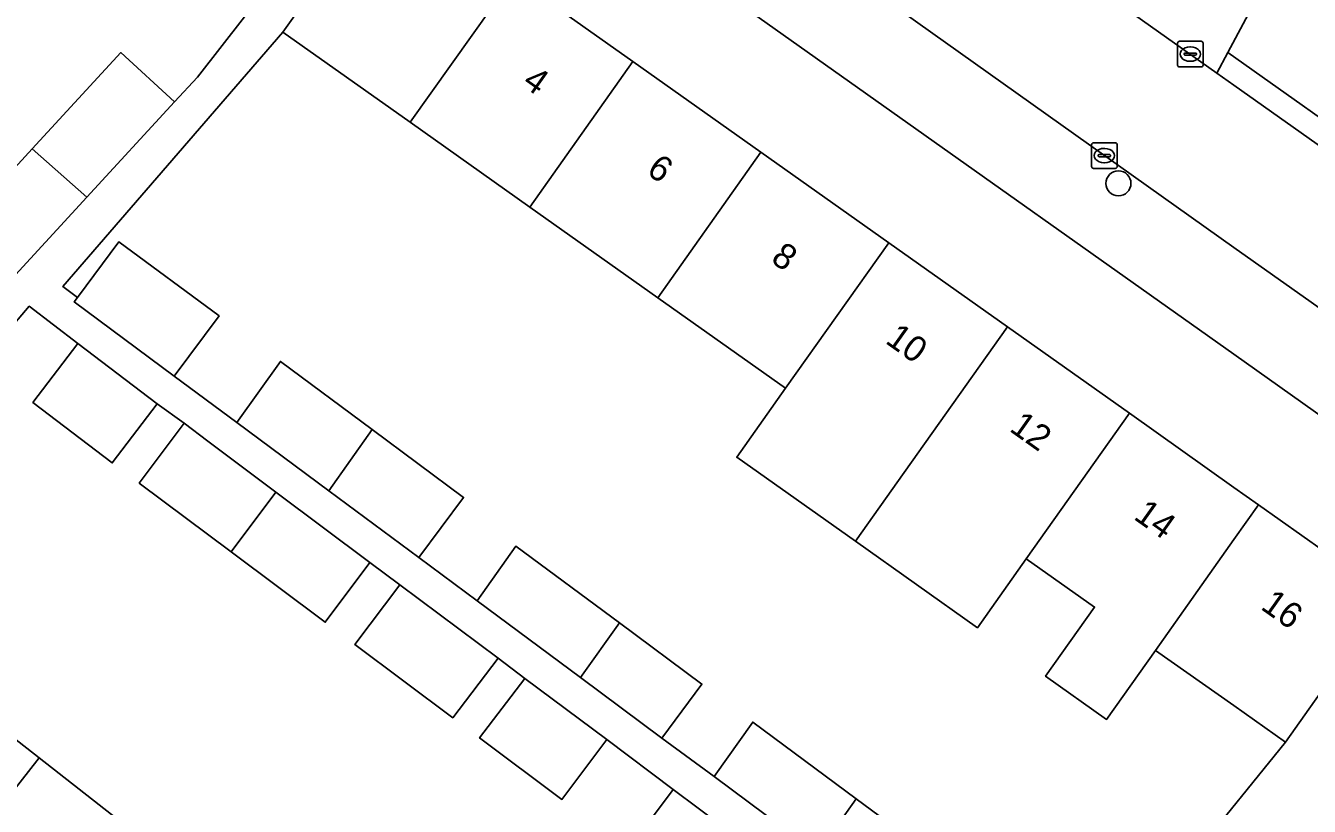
# Model space of a CAD drawing. Extents: x 162803 to 163818, y 381639 to 382475.
# Drawn here: x 162952.8 to 163002.9, y 382007.2 to 382037.7 of the extents above; entities that cross this region are included whole.
import ezdxf

# ---------------------------------------------------------------- set-up
doc = ezdxf.new("R2010")
doc.units = 0
for name, color, linetype in [('IMGEO_Boom', 7, 'Continuous'), ('IMGEO_Erf', 7, 'Continuous'), ('IMGEO_Kolk', 7, 'Continuous'), ('IMGEO_Pand', 7, 'Continuous'), ('IMGEO_Pand_nummerreeks', 7, 'Continuous'), ('IMGEO_Rijbaan_lokaal_open', 7, 'Continuous'), ('IMGEO_Voetpad_gesloten', 7, 'Continuous'), ('IMGEO_Voetpad_open', 7, 'Continuous')]:
    doc.layers.add(name, color=color, linetype=linetype)

msp = doc.modelspace()

# ---------------------------------------------------------------- linework, layer by layer
at = {"layer": 'IMGEO_Boom'}
msp.add_circle((162995.489, 382031.585), 0.489, dxfattribs=at)
at = {"layer": 'IMGEO_Erf'}
for points in [[(162958.614, 382034.766), (162959.507, 382035.735), (162963.96, 382041.461), (162959.584, 382044.562), (162961.318, 382047.008), (162961.57, 382046.829), (162963.835, 382050.026), (162967.902, 382047.144), (162967.96, 382047.103), (162968.205, 382047.449), (162964.058, 382050.389), (162959.047, 382053.976), (162954.036, 382048.329), (162953.503, 382048.802), (162949.504, 382044.283), (162949.355, 382044.115), (162945.432, 382039.695), (162941.189, 382034.913), (162937.377, 382030.619), (162933.576, 382026.335), (162932.914, 382025.589), (162929.595, 382021.849)], [(162998.404, 382005.3), (163002.012, 382009.756), (163000, 382011.18), (162996.934, 382013.338), (162995.023, 382010.641), (162992.642, 382012.329), (162994.553, 382015.026), (162991.888, 382016.915), (162989.98, 382014.223), (162985.215, 382017.6), (162980.58, 382020.884), (162982.488, 382023.576), (162977.492, 382027.118), (162972.494, 382030.66), (162967.82, 382033.973), (162962.847, 382037.497), (162954.251, 382027.554), (162954.826, 382027.127), (162956.442, 382029.305), (162960.351, 382026.405), (162958.604, 382024.05), (162961.051, 382022.235), (162962.747, 382024.627), (162966.333, 382021.966), (162969.905, 382019.315), (162968.158, 382016.961), (162970.431, 382015.273), (162971.948, 382017.413), (162975.993, 382014.411), (162979.218, 382012.018), (162977.656, 382009.912), (162979.689, 382008.403), (162981.201, 382010.536), (162985.242, 382007.538), (162988.637, 382005.018)], [(162929.716, 382019.448), (162936.109, 382014.006), (162936.53, 382013.648), (162940.612, 382018.249), (162942.565, 382016.517), (162950.853, 382026.339), (162952.397, 382028.016), (162950.305, 382029.943), (162953.056, 382032.93), (162956.522, 382036.693), (162958.614, 382034.766)], [(162976.349, 382005.565), (162978.099, 382007.902), (162975.499, 382009.848), (162973.75, 382007.511), (162970.532, 382009.919), (162972.303, 382012.24), (162971.253, 382013.027), (162969.481, 382010.706), (162965.66, 382013.566), (162967.409, 382015.903), (162966.248, 382016.773), (162964.499, 382014.435), (162960.826, 382017.184), (162958.161, 382019.179), (162957.237, 382019.871), (162958.986, 382022.209), (162957.937, 382022.967), (162956.179, 382020.663), (162953.081, 382023.027), (162954.839, 382025.332), (162952.939, 382026.783), (162944.094, 382016.355)], [(162948.636, 382012.802), (162953.325, 382009.134), (162958.01, 382005.47)]]:
    msp.add_lwpolyline(points, dxfattribs=at)
msp.add_lwpolyline([(162969.337, 382046.646), (162966.877, 382043.183), (162971.85, 382039.659), (162976.524, 382036.346), (162981.522, 382032.804), (162986.518, 382029.263), (162991.153, 382025.978), (162995.918, 382022.601), (163000, 382019.705), (163000.963, 382019.023), (163006.032, 382015.435), (163008.484, 382018.885), (163000, 382024.908)], close=True, dxfattribs=at)
at = {"layer": 'IMGEO_Kolk'}
for p, q in [((162997.795, 382036.209), (162997.795, 382037.061)), ((162997.87, 382037.135), (162998.722, 382037.135)), ((162998.283, 382036.915), (162998.308, 382036.915)), ((162998.796, 382037.061), (162998.796, 382036.209)), ((162998.054, 382036.629), (162998.054, 382036.641)), ((162998.492, 382036.592), (162998.094, 382036.592)), ((162998.097, 382036.678), (162998.495, 382036.678)), ((162998.306, 382036.355), (162998.281, 382036.355)), ((162998.538, 382036.641), (162998.538, 382036.629)), ((162998.722, 382036.135), (162997.87, 382036.135)), ((162994.438, 382032.244), (162994.438, 382033.096)), ((162994.513, 382033.17), (162995.365, 382033.17)), ((162994.926, 382032.95), (162994.951, 382032.95)), ((162995.439, 382033.096), (162995.439, 382032.244)), ((162994.697, 382032.664), (162994.697, 382032.676)), ((162995.135, 382032.627), (162994.737, 382032.627)), ((162994.74, 382032.713), (162995.138, 382032.713)), ((162994.949, 382032.39), (162994.924, 382032.39)), ((162995.181, 382032.676), (162995.181, 382032.664)), ((162995.365, 382032.17), (162994.513, 382032.17))]:
    msp.add_line(p, q, dxfattribs=at)
for points in [[(162997.795, 382036.209), (162997.795, 382037.061)], [(162997.87, 382037.135), (162998.722, 382037.135)], [(162998.796, 382037.061), (162998.796, 382036.209)], [(162998.722, 382036.135), (162997.87, 382036.135)], [(162994.438, 382032.244), (162994.438, 382033.096)], [(162994.513, 382033.17), (162995.365, 382033.17)], [(162995.439, 382033.096), (162995.439, 382032.244)], [(162995.365, 382032.17), (162994.513, 382032.17)]]:
    msp.add_lwpolyline(points, dxfattribs=at)
for centre, radius, start, end in [((162997.872, 382037.059), 0.0765, 91.552, 178.448), ((162997.872, 382037.059), 0.0765, 91.552, 178.448), ((162998.72, 382037.059), 0.0765, 1.552, 88.448), ((162998.72, 382037.059), 0.0765, 1.552, 88.448), ((162998.094, 382036.638), 0.0403, 85.8775, 175.7526), ((162998.091, 382036.628), 0.0366, 178.938, 274.7102), ((162998.495, 382036.635), 0.043, 264.8664, 352.4533), ((162998.499, 382036.64), 0.0386, 1.7309, 96.639), ((162997.872, 382036.211), 0.0765, 181.552, 268.448), ((162997.872, 382036.211), 0.0765, 181.552, 268.448), ((162998.72, 382036.211), 0.0765, 271.552, 358.448), ((162998.72, 382036.211), 0.0765, 271.552, 358.448), ((162994.515, 382033.094), 0.0765, 91.552, 178.448), ((162994.515, 382033.094), 0.0765, 91.552, 178.448), ((162995.363, 382033.094), 0.0765, 1.552, 88.448), ((162995.363, 382033.094), 0.0765, 1.552, 88.448), ((162994.515, 382032.246), 0.0765, 181.552, 268.448), ((162994.515, 382032.246), 0.0765, 181.552, 268.448), ((162994.737, 382032.673), 0.0403, 85.8775, 175.7526), ((162994.734, 382032.663), 0.0366, 178.938, 274.7102), ((162995.138, 382032.67), 0.043, 264.8664, 352.4533), ((162995.142, 382032.675), 0.0386, 1.7309, 96.639), ((162995.363, 382032.246), 0.0765, 271.552, 358.448), ((162995.363, 382032.246), 0.0765, 271.552, 358.448)]:
    msp.add_arc(centre, radius, start, end, dxfattribs=at)
for centre, major_axis, ratio, start_param, end_param in [((162998.282, 382036.635), (-0.387, 0.002), 0.722429, 4.712389, 7.853982), ((162998.307, 382036.635), (-0.39, 0.002), 0.717154, 1.570796, 4.712389), ((162994.925, 382032.67), (-0.387, 0.002), 0.722429, 4.712389, 7.853982), ((162994.95, 382032.67), (-0.39, 0.002), 0.717154, 1.570796, 4.712389)]:
    msp.add_ellipse(centre, major_axis=major_axis, ratio=ratio, start_param=start_param, end_param=end_param, dxfattribs=at)
at = {"layer": 'IMGEO_Pand'}
for points in [[(162971.85, 382039.659), (162966.877, 382043.183), (162963.986, 382039.104), (162962.847, 382037.497), (162967.82, 382033.973)], [(162971.85, 382039.659), (162967.82, 382033.973), (162972.494, 382030.66), (162976.524, 382036.346)], [(162958.614, 382034.766), (162956.522, 382036.693), (162953.056, 382032.93), (162955.185, 382031.042)], [(162981.522, 382032.804), (162976.524, 382036.346), (162972.494, 382030.66), (162977.492, 382027.118)], [(162955.185, 382031.042), (162953.056, 382032.93), (162950.305, 382029.943), (162952.397, 382028.016)], [(162986.518, 382029.263), (162981.522, 382032.804), (162977.492, 382027.118), (162982.488, 382023.576)], [(162954.826, 382027.127), (162954.695, 382026.951), (162958.604, 382024.05), (162960.351, 382026.405), (162956.442, 382029.305)], [(162991.153, 382025.978), (162986.518, 382029.263), (162982.488, 382023.576), (162980.58, 382020.884), (162985.215, 382017.6), (162987.123, 382020.292)], [(162995.918, 382022.601), (162991.153, 382025.978), (162987.123, 382020.292), (162985.215, 382017.6), (162989.98, 382014.223), (162991.888, 382016.915)], [(162954.839, 382025.332), (162953.081, 382023.027), (162956.179, 382020.663), (162957.937, 382022.967)], [(162961.051, 382022.235), (162964.637, 382019.574), (162966.333, 382021.966), (162962.747, 382024.627)], [(162958.986, 382022.209), (162957.237, 382019.871), (162958.161, 382019.179), (162960.826, 382017.184), (162962.576, 382019.521), (162959.911, 382021.516)], [(163000.963, 382019.023), (163000, 382019.705), (162995.918, 382022.601), (162991.888, 382016.915), (162994.553, 382015.026), (162992.642, 382012.329), (162995.023, 382010.641), (162996.934, 382013.338), (163000, 382017.664)], [(162966.333, 382021.966), (162964.637, 382019.574), (162968.158, 382016.961), (162969.905, 382019.315)], [(162962.576, 382019.521), (162960.826, 382017.184), (162964.499, 382014.435), (162966.248, 382016.773)], [(163000.963, 382019.023), (163000, 382017.664), (162996.934, 382013.338), (163000, 382011.18), (163002.012, 382009.756), (163003.144, 382011.355), (163006.032, 382015.435)], [(162970.431, 382015.273), (162974.477, 382012.271), (162975.993, 382014.411), (162971.948, 382017.413)], [(162967.409, 382015.903), (162965.66, 382013.566), (162969.481, 382010.706), (162971.253, 382013.027)], [(162975.993, 382014.411), (162974.477, 382012.271), (162977.656, 382009.912), (162979.218, 382012.018)], [(162949.047, 382003.664), (162953.325, 382009.134), (162948.636, 382012.802), (162944.358, 382007.332)], [(162972.303, 382012.24), (162970.532, 382009.919), (162973.75, 382007.511), (162975.499, 382009.848)], [(162979.689, 382008.403), (162983.73, 382005.405), (162985.242, 382007.538), (162981.201, 382010.536)], [(162949.047, 382003.664), (162953.732, 382000), (162958.01, 382005.47), (162953.325, 382009.134)], [(162978.099, 382007.902), (162976.349, 382005.565), (162977.319, 382004.839), (162979.668, 382003.08), (162981.418, 382005.418), (162979.069, 382007.176)], [(162985.242, 382007.538), (162983.73, 382005.405), (162987.08, 382002.919), (162988.637, 382005.018)]]:
    msp.add_lwpolyline(points, close=True, dxfattribs=at)
at = {"layer": 'IMGEO_Rijbaan_lokaal_open'}
for points in [[(163000, 382035.427), (162999.338, 382035.896), (162980.876, 382048.976), (162972.946, 382054.612), (162964.986, 382060.117), (162957.956, 382065.153), (162955.06, 382067.225), (162953.532, 382068.186), (162947.68, 382072.11), (162941.476, 382076.103), (162935.644, 382079.686), (162923.06, 382087.554), (162918.151, 382090.703), (162915.515, 382092.326), (162915.051, 382092.68)], [(162924.094, 382080.905), (162925.141, 382080.252), (162940.646, 382070.58), (162940.946, 382070.393), (162944.453, 382068.159), (162951.044, 382063.961), (162951.212, 382063.853), (162958.651, 382058.394), (162962.384, 382055.718), (162963.554, 382054.88), (162965.988, 382053.161), (162971.264, 382049.436), (162978.206, 382044.6), (162986.475, 382038.685), (163000, 382029.075), (163041.126, 382000), (163087.644, 381967.002), (163090.633, 381971.241), (163086.515, 381974.156), (163077.734, 381980.369), (163049.995, 382000), (163031.46, 382013.134), (163017.878, 382022.758), (163000, 382035.427)]]:
    msp.add_lwpolyline(points, dxfattribs=at)
at = {"layer": 'IMGEO_Voetpad_gesloten'}
msp.add_lwpolyline([(163003.377, 382038.062), (163006.306, 382043.606), (163007.557, 382045.975), (163012.449, 382055.286), (163012.993, 382056.322), (163014.754, 382059.7), (163016.465, 382062.979), (163014.396, 382064.481), (163012.658, 382061.177), (163010.771, 382057.59), (163010.153, 382056.414), (163005.466, 382047.505), (163001.555, 382040.071), (162999.764, 382036.698), (163018.398, 382023.492), (163018.116, 382023.094), (163032.377, 382017.185), (163034.633, 382016.251), (163063.928, 382003.918)], dxfattribs=at)
at = {"layer": 'IMGEO_Voetpad_open'}
for points in [[(162916.802, 382096.204), (162915.051, 382092.68), (162915.515, 382092.326), (162918.151, 382090.703), (162923.06, 382087.554), (162935.644, 382079.686), (162941.476, 382076.103), (162947.68, 382072.11), (162953.532, 382068.186), (162955.06, 382067.225), (162957.956, 382065.153), (162964.986, 382060.117), (162972.946, 382054.612), (162980.876, 382048.976), (162999.338, 382035.896), (162999.764, 382036.698), (163001.555, 382040.071)], [(162923.812, 382076.99), (162939.702, 382067.058), (162943.583, 382064.624), (162947.554, 382062.095), (162951.948, 382058.979), (162951.991, 382058.949), (162952.728, 382058.385), (162959.047, 382053.976), (162964.058, 382050.389), (162968.205, 382047.449), (162969.337, 382046.646), (163000, 382024.908), (163008.484, 382018.885), (163010.924, 382017.152), (163035.082, 382000), (163083.894, 381965.344), (163085.162, 381964.444), (163087.923, 381962.484), (163087.934, 381962.5), (163090.134, 381960.942), (163090.121, 381960.923), (163102.928, 381951.83)], [(163000, 382029.075), (162986.475, 382038.685), (162978.206, 382044.6), (162971.264, 382049.436), (162965.988, 382053.161), (162963.554, 382054.88), (162962.384, 382055.718), (162958.651, 382058.394), (162951.212, 382063.853), (162951.044, 382063.961), (162950.485, 382063.084), (162943.894, 382067.282), (162944.453, 382068.159), (162940.946, 382070.393), (162940.646, 382070.58)], [(162963.96, 382041.461), (162959.507, 382035.735), (162958.614, 382034.766), (162955.185, 382031.042), (162952.397, 382028.016)], [(162983.73, 382005.405), (162979.689, 382008.403), (162977.656, 382009.912), (162974.477, 382012.271), (162970.431, 382015.273), (162968.158, 382016.961), (162964.637, 382019.574), (162961.051, 382022.235), (162958.604, 382024.05), (162954.695, 382026.951), (162954.826, 382027.127), (162954.251, 382027.554), (162962.847, 382037.497), (162963.986, 382039.104)], [(163103.794, 381946.952), (163107.79, 381952.693), (163107.532, 381952.896), (163107.207, 381953.146), (163099.494, 381958.596), (163090.091, 381965.266), (163087.644, 381967.002), (163041.126, 382000), (163000, 382029.075)], [(162944.094, 382016.355), (162952.939, 382026.783), (162954.839, 382025.332), (162957.937, 382022.967), (162958.986, 382022.209), (162959.911, 382021.516), (162962.576, 382019.521), (162966.248, 382016.773), (162967.409, 382015.903), (162971.253, 382013.027), (162972.303, 382012.24), (162975.499, 382009.848), (162978.099, 382007.902), (162979.069, 382007.176)], [(163001.809, 382004.573), (163004.422, 382007.982), (163005.557, 382009.585), (163008.445, 382013.666), (163010.924, 382017.152), (163008.484, 382018.885), (163006.032, 382015.435), (163003.144, 382011.355), (163002.012, 382009.756), (162998.404, 382005.3)]]:
    msp.add_lwpolyline(points, dxfattribs=at)
msp.add_lwpolyline([(162999.764, 382036.698), (162999.338, 382035.896), (163000, 382035.427), (163017.878, 382022.758), (163018.116, 382023.094), (163018.398, 382023.492)], close=True, dxfattribs=at)

# ---------------------------------------------------------------- texts
at = {"layer": 'IMGEO_Pand_nummerreeks'}
for s, rotation, p in [('4', 324.674, (162972.155, 382035.422)), ('6', 324.674, (162977.008, 382031.983)), ('8', 324.674, (162981.863, 382028.542)), ('10', 324.6714, (162986.339, 382025.37)), ('12', 324.6714, (162991.187, 382021.934)), ('14', 324.674, (162996.041, 382018.493)), ('16', 324.6951, (163001.002, 382014.977))]:
    msp.add_text(s, height=1, rotation=rotation, dxfattribs=at).set_placement(p)

doc.saveas('drawing.dxf')
